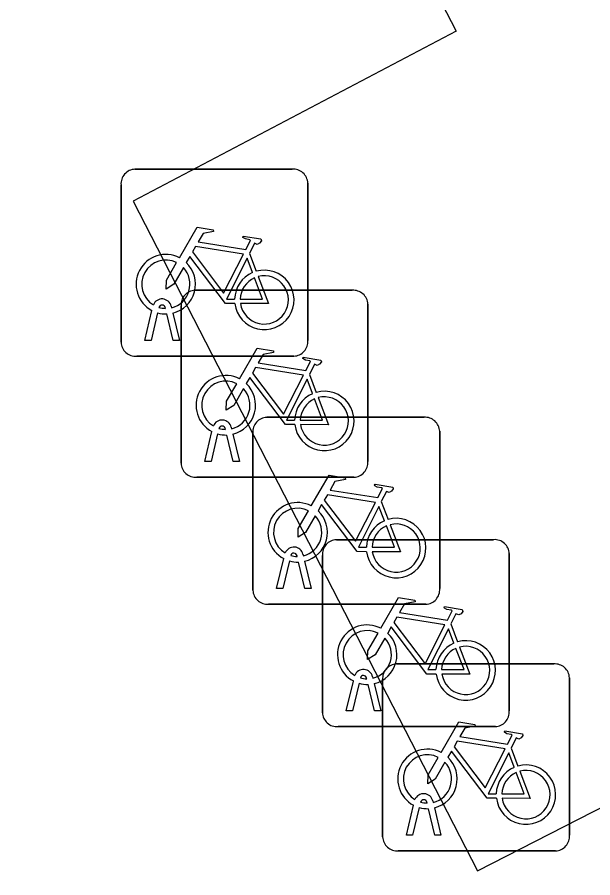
# Model space of a CAD drawing. Extents: x 162880 to 165536, y 384011 to 385179.
# Drawn here: x 163034.88 to 163037.958, y 384207.046 to 384211.645 of the extents above; entities that cross this region are included whole.
import ezdxf

# ---------------------------------------------------------------- set-up
doc = ezdxf.new("R2010")
doc.units = 0
doc.layers.add('IMGEO_Fietsenrek', color=7, linetype='Continuous')
doc.layers.add('IMGEO_Rijbaan_lokaal_open', color=7, linetype='Continuous')

msp = doc.modelspace()

# ---------------------------------------------------------------- linework, layer by layer
at = {"layer": 'IMGEO_Fietsenrek'}
for p, q in [((163035.5099, 384210.8325), (163036.3508, 384210.8325)), ((163036.3508, 384210.8325), (163035.5099, 384210.8325)), ((163035.4355, 384209.9079), (163035.4355, 384210.7488)), ((163035.4355, 384210.7488), (163035.4355, 384209.9079)), ((163036.4345, 384210.7581), (163036.4345, 384209.9172)), ((163036.4345, 384209.9172), (163036.4345, 384210.7581)), ((163036.1222, 384210.3822), (163036.1585, 384210.287)), ((163035.8309, 384210.1855), (163036.6718, 384210.1855)), ((163036.6718, 384210.1855), (163035.8309, 384210.1855)), ((163035.6729, 384210.0889), (163035.6719, 384210.0932)), ((163035.7036, 384210.1004), (163035.7054, 384210.0925)), ((163035.7565, 384209.2609), (163035.7565, 384210.1018)), ((163035.7565, 384210.1018), (163035.7565, 384209.2609)), ((163036.7555, 384210.1111), (163036.7555, 384209.2702)), ((163036.7555, 384209.2702), (163036.7555, 384210.1111)), ((163035.5625, 384209.9173), (163035.6008, 384210.0773)), ((163035.6312, 384210.0651), (163035.5959, 384209.9173)), ((163035.714, 384209.9173), (163035.6801, 384210.059)), ((163035.7124, 384210.0633), (163035.7474, 384209.9173)), ((163035.5959, 384209.9173), (163035.5625, 384209.9173)), ((163035.7474, 384209.9173), (163035.714, 384209.9173)), ((163036.3601, 384209.8335), (163035.5192, 384209.8335)), ((163035.5192, 384209.8335), (163036.3601, 384209.8335)), ((163036.4432, 384209.7352), (163036.4795, 384209.64)), ((163036.2149, 384209.5065), (163037.0558, 384209.5065)), ((163037.0558, 384209.5065), (163036.2149, 384209.5065)), ((163035.9939, 384209.4419), (163035.9929, 384209.4462)), ((163036.0246, 384209.4534), (163036.0264, 384209.4455)), ((163035.8835, 384209.2703), (163035.9218, 384209.4303)), ((163035.9522, 384209.4181), (163035.9169, 384209.2703)), ((163036.035, 384209.2703), (163036.0011, 384209.412)), ((163036.0334, 384209.4163), (163036.0684, 384209.2703)), ((163036.1405, 384208.5819), (163036.1405, 384209.4228)), ((163036.1405, 384209.4228), (163036.1405, 384208.5819)), ((163037.1395, 384209.4321), (163037.1395, 384208.5912)), ((163037.1395, 384208.5912), (163037.1395, 384209.4321)), ((163035.9169, 384209.2703), (163035.8835, 384209.2703)), ((163036.0684, 384209.2703), (163036.035, 384209.2703)), ((163036.6811, 384209.1865), (163035.8402, 384209.1865)), ((163035.8402, 384209.1865), (163036.6811, 384209.1865)), ((163036.8272, 384209.0562), (163036.8635, 384208.961)), ((163036.5869, 384208.8525), (163037.4278, 384208.8525)), ((163037.4278, 384208.8525), (163036.5869, 384208.8525)), ((163036.3779, 384208.7629), (163036.3769, 384208.7672)), ((163036.4086, 384208.7744), (163036.4104, 384208.7665)), ((163036.5125, 384207.9279), (163036.5125, 384208.7688)), ((163036.5125, 384208.7688), (163036.5125, 384207.9279)), ((163037.5115, 384208.7781), (163037.5115, 384207.9372)), ((163037.5115, 384207.9372), (163037.5115, 384208.7781)), ((163036.2675, 384208.5913), (163036.3058, 384208.7513)), ((163036.3362, 384208.7391), (163036.3009, 384208.5913)), ((163036.419, 384208.5913), (163036.3851, 384208.733)), ((163036.4174, 384208.7373), (163036.4524, 384208.5913)), ((163036.3009, 384208.5913), (163036.2675, 384208.5913)), ((163036.4524, 384208.5913), (163036.419, 384208.5913)), ((163037.0651, 384208.5075), (163036.2242, 384208.5075)), ((163036.2242, 384208.5075), (163037.0651, 384208.5075)), ((163037.1992, 384208.4022), (163037.2355, 384208.307)), ((163036.9089, 384208.1885), (163037.7498, 384208.1885)), ((163037.7498, 384208.1885), (163036.9089, 384208.1885)), ((163036.7499, 384208.1089), (163036.7489, 384208.1132)), ((163036.7806, 384208.1204), (163036.7824, 384208.1125)), ((163037.8335, 384208.1141), (163037.8335, 384207.2732)), ((163037.8335, 384207.2732), (163037.8335, 384208.1141)), ((163036.6395, 384207.9373), (163036.6778, 384208.0973)), ((163036.7082, 384208.0851), (163036.6729, 384207.9373)), ((163036.791, 384207.9373), (163036.7571, 384208.079)), ((163036.7894, 384208.0833), (163036.8244, 384207.9373)), ((163036.8345, 384207.2639), (163036.8345, 384208.1048)), ((163036.8345, 384208.1048), (163036.8345, 384207.2639)), ((163036.6729, 384207.9373), (163036.6395, 384207.9373)), ((163036.8244, 384207.9373), (163036.791, 384207.9373)), ((163037.4371, 384207.8535), (163036.5962, 384207.8535)), ((163036.5962, 384207.8535), (163037.4371, 384207.8535)), ((163037.5212, 384207.7382), (163037.5575, 384207.643)), ((163036.9615, 384207.2733), (163036.9998, 384207.4333)), ((163037.0302, 384207.4211), (163036.9949, 384207.2733)), ((163037.0719, 384207.4449), (163037.0709, 384207.4492)), ((163037.1026, 384207.4564), (163037.1044, 384207.4485)), ((163037.1114, 384207.4193), (163037.1464, 384207.2733)), ((163037.113, 384207.2733), (163037.0791, 384207.415)), ((163036.9949, 384207.2733), (163036.9615, 384207.2733)), ((163037.1464, 384207.2733), (163037.113, 384207.2733)), ((163037.7591, 384207.1895), (163036.9182, 384207.1895)), ((163036.9182, 384207.1895), (163037.7591, 384207.1895))]:
    msp.add_line(p, q, dxfattribs=at)
for points in [[(163035.7481, 384210.3592), (163035.8428, 384210.5227), (163035.929, 384210.5089), (163035.9307, 384210.5002), (163035.8746, 384210.4893), (163035.8484, 384210.444), (163036.1036, 384210.4032)], [(163036.1036, 384210.4032), (163036.1286, 384210.452), (163036.1235, 384210.456), (163036.1003, 384210.4597), (163036.0876, 384210.4672), (163036.0866, 384210.4703), (163036.0888, 384210.4749), (163036.1836, 384210.4598), (163036.1859, 384210.4495), (163036.1765, 384210.4371), (163036.1641, 384210.4307), (163036.1496, 384210.4369), (163036.1222, 384210.3822)], [(163036.0907, 384210.378), (163035.8339, 384210.419), (163035.8172, 384210.3902), (163035.9842, 384210.1699), (163036.0907, 384210.378)], [(163036.0438, 384210.1145), (163035.9941, 384210.1146), (163035.8034, 384210.3663), (163035.7844, 384210.3335)], [(163035.7688, 384210.3067), (163035.7172, 384210.2175), (163035.6773, 384210.1915), (163035.6785, 384210.239), (163035.733, 384210.3332)], [(163036.1387, 384210.28), (163036.1094, 384210.3568), (163036, 384210.1387), (163036.0427, 384210.1386)], [(163036.0727, 384210.1385), (163036.1926, 384210.1383), (163036.1494, 384210.2519)], [(163036.1692, 384210.2588), (163036.2242, 384210.1142), (163036.0741, 384210.1145)], [(163036.0691, 384209.7122), (163036.1638, 384209.8757), (163036.25, 384209.8619), (163036.2517, 384209.8532), (163036.1956, 384209.8423), (163036.1694, 384209.797), (163036.4246, 384209.7562)], [(163036.4246, 384209.7562), (163036.4496, 384209.805), (163036.4445, 384209.809), (163036.4213, 384209.8127), (163036.4086, 384209.8202), (163036.4076, 384209.8233), (163036.4098, 384209.8279), (163036.5046, 384209.8128), (163036.5069, 384209.8025), (163036.4975, 384209.7901), (163036.4851, 384209.7837), (163036.4706, 384209.7899), (163036.4432, 384209.7352)], [(163036.4117, 384209.731), (163036.1549, 384209.772), (163036.1382, 384209.7432), (163036.3052, 384209.5229), (163036.4117, 384209.731)], [(163036.3648, 384209.4675), (163036.3151, 384209.4676), (163036.1244, 384209.7193), (163036.1054, 384209.6865)], [(163036.0898, 384209.6597), (163036.0382, 384209.5705), (163035.9983, 384209.5445), (163035.9995, 384209.592), (163036.054, 384209.6862)], [(163036.4597, 384209.633), (163036.4304, 384209.7098), (163036.321, 384209.4917), (163036.3637, 384209.4916)], [(163036.3937, 384209.4915), (163036.5136, 384209.4913), (163036.4704, 384209.6049)], [(163036.4902, 384209.6118), (163036.5452, 384209.4672), (163036.3951, 384209.4675)], [(163036.4531, 384209.0332), (163036.5478, 384209.1967), (163036.634, 384209.1829), (163036.6357, 384209.1742), (163036.5796, 384209.1633), (163036.5534, 384209.118), (163036.8086, 384209.0772)], [(163036.8086, 384209.0772), (163036.8336, 384209.126), (163036.8285, 384209.13), (163036.8053, 384209.1337), (163036.7926, 384209.1412), (163036.7916, 384209.1443), (163036.7938, 384209.1489), (163036.8886, 384209.1338), (163036.8909, 384209.1235), (163036.8815, 384209.1111), (163036.8691, 384209.1047), (163036.8546, 384209.1109), (163036.8272, 384209.0562)], [(163036.7957, 384209.052), (163036.5389, 384209.093), (163036.5222, 384209.0642), (163036.6892, 384208.8439), (163036.7957, 384209.052)], [(163036.7488, 384208.7885), (163036.6991, 384208.7886), (163036.5084, 384209.0403), (163036.4894, 384209.0075)], [(163036.8437, 384208.954), (163036.8144, 384209.0308), (163036.705, 384208.8127), (163036.7477, 384208.8126)], [(163036.4738, 384208.9807), (163036.4222, 384208.8915), (163036.3823, 384208.8655), (163036.3835, 384208.913), (163036.438, 384209.0072)], [(163036.7777, 384208.8125), (163036.8976, 384208.8123), (163036.8544, 384208.9259)], [(163036.8742, 384208.9328), (163036.9292, 384208.7882), (163036.7791, 384208.7885)], [(163036.8251, 384208.3792), (163036.9198, 384208.5427), (163037.006, 384208.5289), (163037.0077, 384208.5202), (163036.9516, 384208.5093), (163036.9254, 384208.464), (163037.1806, 384208.4232)], [(163037.1806, 384208.4232), (163037.2056, 384208.472), (163037.2005, 384208.476), (163037.1773, 384208.4797), (163037.1646, 384208.4872), (163037.1636, 384208.4903), (163037.1658, 384208.4949), (163037.2606, 384208.4798), (163037.2629, 384208.4695), (163037.2535, 384208.4571), (163037.2411, 384208.4507), (163037.2266, 384208.4569), (163037.1992, 384208.4022)], [(163037.1677, 384208.398), (163036.9109, 384208.439), (163036.8942, 384208.4102), (163037.0612, 384208.1899), (163037.1677, 384208.398)], [(163037.1208, 384208.1345), (163037.0711, 384208.1346), (163036.8804, 384208.3863), (163036.8614, 384208.3535)], [(163036.8458, 384208.3267), (163036.7942, 384208.2375), (163036.7543, 384208.2115), (163036.7555, 384208.259), (163036.81, 384208.3532)], [(163037.2157, 384208.3), (163037.1864, 384208.3768), (163037.077, 384208.1587), (163037.1197, 384208.1586)], [(163037.1497, 384208.1585), (163037.2696, 384208.1583), (163037.2264, 384208.2719)], [(163037.2462, 384208.2788), (163037.3012, 384208.1342), (163037.1511, 384208.1345)], [(163037.1471, 384207.7152), (163037.2418, 384207.8787), (163037.328, 384207.8649), (163037.3297, 384207.8562), (163037.2736, 384207.8453), (163037.2474, 384207.8), (163037.5026, 384207.7592)], [(163037.5026, 384207.7592), (163037.5276, 384207.808), (163037.5225, 384207.812), (163037.4993, 384207.8157), (163037.4866, 384207.8232), (163037.4856, 384207.8263), (163037.4878, 384207.8309), (163037.5826, 384207.8158), (163037.5849, 384207.8055), (163037.5755, 384207.7931), (163037.5631, 384207.7867), (163037.5486, 384207.7929), (163037.5212, 384207.7382)], [(163037.4897, 384207.734), (163037.2329, 384207.775), (163037.2162, 384207.7462), (163037.3832, 384207.5259), (163037.4897, 384207.734)], [(163037.4428, 384207.4705), (163037.3931, 384207.4706), (163037.2024, 384207.7223), (163037.1834, 384207.6895)], [(163037.5377, 384207.636), (163037.5084, 384207.7128), (163037.399, 384207.4947), (163037.4417, 384207.4946)], [(163037.1678, 384207.6627), (163037.1162, 384207.5735), (163037.0763, 384207.5475), (163037.0775, 384207.595), (163037.132, 384207.6892)], [(163037.4717, 384207.4945), (163037.5916, 384207.4943), (163037.5484, 384207.6079)], [(163037.5682, 384207.6148), (163037.6232, 384207.4702), (163037.4731, 384207.4705)]]:
    msp.add_lwpolyline(points, dxfattribs=at)
for centre, radius, start, end in [((163035.5132, 384210.7546), 0.0779, 92.4484, 184.2845), ((163035.5132, 384210.7546), 0.0779, 92.4484, 184.2845), ((163036.3566, 384210.7548), 0.0779, 2.4484, 94.2845), ((163036.3566, 384210.7548), 0.0779, 2.4484, 94.2845), ((163035.6751, 384210.2179), 0.159, 62.6766, 242.1369), ((163035.6751, 384210.2179), 0.129, 63.3192, 238.903), ((163035.6751, 384210.2179), 0.159, 283.5766, 46.6042), ((163035.6751, 384210.2179), 0.129, 283.6043, 43.4302), ((163036.2017, 384210.1339), 0.159, 113.3408, 178.3217), ((163036.2017, 384210.1339), 0.159, 187.0065, 105.7708), ((163036.2017, 384210.1339), 0.129, 113.923, 177.9556), ((163036.2017, 384210.1339), 0.129, 188.6715, 104.5883), ((163035.8342, 384210.1076), 0.0779, 92.4484, 184.2845), ((163035.8342, 384210.1076), 0.0779, 92.4484, 184.2845), ((163036.6776, 384210.1078), 0.0779, 2.4484, 94.2845), ((163036.6776, 384210.1078), 0.0779, 2.4484, 94.2845), ((163035.6549, 384210.0893), 0.0499, 12.8025, 158.6934), ((163035.6549, 384210.0893), 0.0174, 12.8025, 163.4502), ((163035.6751, 384210.2179), 0.129, 253.415, 269.0204), ((163035.6751, 384210.2179), 0.159, 253.9967, 271.7867), ((163035.5134, 384209.9112), 0.0779, 182.4484, 274.2845), ((163035.5134, 384209.9112), 0.0779, 182.4484, 274.2845), ((163036.3568, 384209.9114), 0.0779, 272.4484, 4.2845), ((163036.3568, 384209.9114), 0.0779, 272.4484, 4.2845), ((163035.9961, 384209.5709), 0.159, 62.6766, 242.1369), ((163035.9961, 384209.5709), 0.129, 63.3192, 238.903), ((163035.9961, 384209.5709), 0.159, 283.5766, 46.6042), ((163035.9961, 384209.5709), 0.129, 283.6043, 43.4302), ((163036.5227, 384209.4869), 0.159, 113.3408, 178.3217), ((163036.5227, 384209.4869), 0.159, 187.0065, 105.7708), ((163036.5227, 384209.4869), 0.129, 113.923, 177.9556), ((163036.5227, 384209.4869), 0.129, 188.6715, 104.5883), ((163035.9759, 384209.4423), 0.0499, 12.8025, 158.6934), ((163036.2182, 384209.4286), 0.0779, 92.4484, 184.2845), ((163036.2182, 384209.4286), 0.0779, 92.4484, 184.2845), ((163037.0616, 384209.4288), 0.0779, 2.4484, 94.2845), ((163037.0616, 384209.4288), 0.0779, 2.4484, 94.2845), ((163035.9759, 384209.4423), 0.0174, 12.8025, 163.4502), ((163035.9961, 384209.5709), 0.129, 253.415, 269.0204), ((163035.9961, 384209.5709), 0.159, 253.9967, 271.7867), ((163035.8344, 384209.2642), 0.0779, 182.4484, 274.2845), ((163035.8344, 384209.2642), 0.0779, 182.4484, 274.2845), ((163036.6778, 384209.2644), 0.0779, 272.4484, 4.2845), ((163036.6778, 384209.2644), 0.0779, 272.4484, 4.2845), ((163036.3801, 384208.8919), 0.159, 62.6766, 242.1369), ((163036.3801, 384208.8919), 0.129, 63.3192, 238.903), ((163036.3801, 384208.8919), 0.159, 283.5766, 46.6042), ((163036.3801, 384208.8919), 0.129, 283.6043, 43.4302), ((163036.9067, 384208.8079), 0.159, 113.3408, 178.3217), ((163036.9067, 384208.8079), 0.159, 187.0065, 105.7708), ((163036.9067, 384208.8079), 0.129, 188.6715, 104.5883), ((163036.9067, 384208.8079), 0.129, 113.923, 177.9556), ((163036.5902, 384208.7746), 0.0779, 92.4484, 184.2845), ((163036.5902, 384208.7746), 0.0779, 92.4484, 184.2845), ((163037.4336, 384208.7748), 0.0779, 2.4484, 94.2845), ((163037.4336, 384208.7748), 0.0779, 2.4484, 94.2845), ((163036.3599, 384208.7633), 0.0499, 12.8025, 158.6934), ((163036.3599, 384208.7633), 0.0174, 12.8025, 163.4502), ((163036.3801, 384208.8919), 0.129, 253.415, 269.0204), ((163036.3801, 384208.8919), 0.159, 253.9967, 271.7867), ((163036.2184, 384208.5852), 0.0779, 182.4484, 274.2845), ((163036.2184, 384208.5852), 0.0779, 182.4484, 274.2845), ((163037.0618, 384208.5854), 0.0779, 272.4484, 4.2845), ((163037.0618, 384208.5854), 0.0779, 272.4484, 4.2845), ((163036.7521, 384208.2379), 0.159, 62.6766, 242.1369), ((163036.7521, 384208.2379), 0.129, 63.3192, 238.903), ((163036.7521, 384208.2379), 0.159, 283.5766, 46.6042), ((163036.7521, 384208.2379), 0.129, 283.6043, 43.4302), ((163037.2787, 384208.1539), 0.159, 113.3408, 178.3217), ((163037.2787, 384208.1539), 0.159, 187.0065, 105.7708), ((163037.2787, 384208.1539), 0.129, 113.923, 177.9556), ((163037.2787, 384208.1539), 0.129, 188.6715, 104.5883), ((163036.7319, 384208.1093), 0.0499, 12.8025, 158.6934), ((163036.9122, 384208.1106), 0.0779, 92.4484, 184.2845), ((163036.9122, 384208.1106), 0.0779, 92.4484, 184.2845), ((163037.7556, 384208.1108), 0.0779, 2.4484, 94.2845), ((163037.7556, 384208.1108), 0.0779, 2.4484, 94.2845), ((163036.7319, 384208.1093), 0.0174, 12.8025, 163.4502), ((163036.7521, 384208.2379), 0.129, 253.415, 269.0204), ((163036.7521, 384208.2379), 0.159, 253.9967, 271.7867), ((163036.5904, 384207.9312), 0.0779, 182.4484, 274.2845), ((163036.5904, 384207.9312), 0.0779, 182.4484, 274.2845), ((163037.4338, 384207.9314), 0.0779, 272.4484, 4.2845), ((163037.4338, 384207.9314), 0.0779, 272.4484, 4.2845), ((163037.0741, 384207.5739), 0.159, 62.6766, 242.1369), ((163037.0741, 384207.5739), 0.129, 63.3192, 238.903), ((163037.0741, 384207.5739), 0.129, 283.6043, 43.4302), ((163037.0741, 384207.5739), 0.159, 283.5766, 46.6042), ((163037.6007, 384207.4899), 0.159, 187.0065, 105.7708), ((163037.6007, 384207.4899), 0.159, 113.3408, 178.3217), ((163037.6007, 384207.4899), 0.129, 113.923, 177.9556), ((163037.6007, 384207.4899), 0.129, 188.6715, 104.5883), ((163037.0539, 384207.4453), 0.0499, 12.8025, 158.6934), ((163037.0741, 384207.5739), 0.159, 253.9967, 271.7867), ((163037.0539, 384207.4453), 0.0174, 12.8025, 163.4502), ((163037.0741, 384207.5739), 0.129, 253.415, 269.0204), ((163036.9124, 384207.2672), 0.0779, 182.4484, 274.2845), ((163036.9124, 384207.2672), 0.0779, 182.4484, 274.2845), ((163037.7558, 384207.2674), 0.0779, 272.4484, 4.2845), ((163037.7558, 384207.2674), 0.0779, 272.4484, 4.2845)]:
    msp.add_arc(centre, radius, start, end, dxfattribs=at)
at = {"layer": 'IMGEO_Rijbaan_lokaal_open'}
msp.add_lwpolyline([(163031.645, 384222.176), (163029.909, 384221.222), (163031.746, 384217.714), (163033.509, 384218.592), (163034.445, 384216.88), (163032.685, 384215.929), (163034.558, 384212.413), (163036.313, 384213.338), (163037.227, 384211.57), (163035.501, 384210.661), (163037.341, 384207.082), (163039.122, 384207.993), (163040.025, 384206.274), (163038.287, 384205.356), (163040.136, 384201.833), (163041.934, 384202.742), (163042.828, 384200.993), (163035.824, 384197.269)], dxfattribs=at)

doc.saveas('drawing.dxf')
